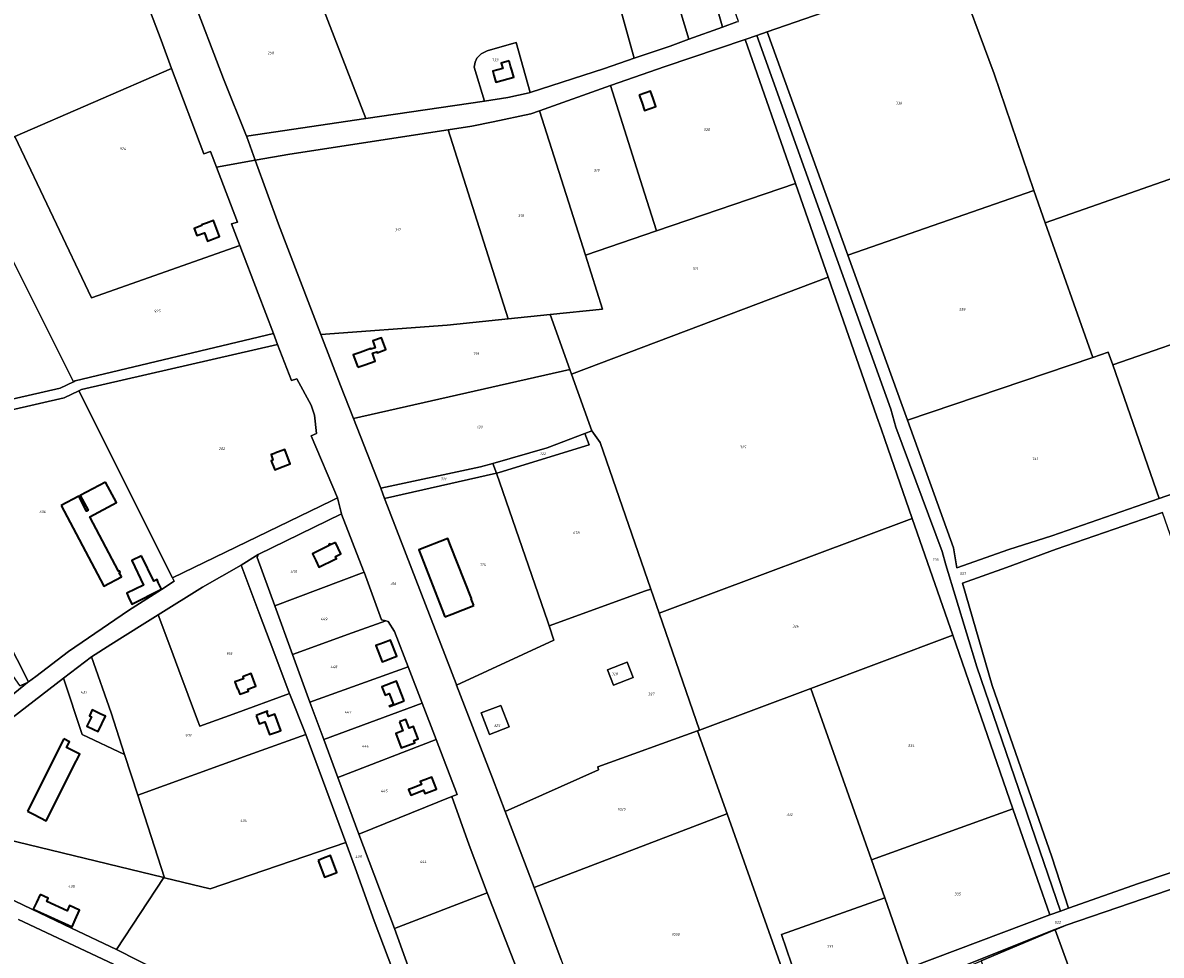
# Model space of a CAD drawing. Extents: x 177930 to 190767, y 381068 to 392034.
# Tile 264 of 318: x 183328 to 184088, y 387777 to 388399. Entities that reach past the tile are written whole.
import ezdxf
from ezdxf.enums import TextEntityAlignment as Align

# ---------------------------------------------------------------- set-up
doc = ezdxf.new("R2010")
doc.units = 0
for name, color, linetype, lineweight in [('B-XX-KG-GRENS_PERCEEL-GV', 150, 'Continuous', 25), ('B-XX-KG-GRENS_PERCEEL-S', 150, 'Continuous', 25), ('B-XX-OG-BEBOUWING-G', 7, 'Continuous', 35)]:
    doc.layers.add(name, color=color, linetype=linetype, lineweight=lineweight)
doc.styles.add('NLCS-ISO', font='NLCS-ISO.ttf', dxfattribs={"height": 1.8})

# ---------------------------------------------------------------- blocks, each defined once
blk = doc.blocks.new('SKG-PERCEELNUMMER-SO')
at = {"layer": 'DefPoints'}
blk.add_point((0, 0), dxfattribs=at)
at = {"style": 'NLCS-ISO', "oblique": 10, "flags": 1}
blk.add_attdef('GEMEENTECODE', text='', height=1.8, dxfattribs=at).set_placement((-0.5, 2.55), align=Align.MIDDLE_RIGHT)
at = {"style": 'NLCS-ISO', "oblique": 10}
blk.add_attdef('PERCEELNUMMER', text='', height=1.8, dxfattribs=at).set_placement((0, 0), align=Align.MIDDLE_CENTER)
at = {"style": 'NLCS-ISO', "oblique": 10, "flags": 1}
blk.add_attdef('SECTIE', text='', height=1.8, dxfattribs=at).set_placement((0.5, 2.5), align=Align.MIDDLE_LEFT)

msp = doc.modelspace()

# ---------------------------------------------------------------- linework, layer by layer
at = {"layer": 'B-XX-KG-GRENS_PERCEEL-GV'}
for points in [[(183323.155, 388322.764), (183427.699, 388367.994), (183420.621, 388386.839), (183392.822, 388460.076), (183362.112, 388540.258), (183339.926, 388600.529), (183174.347, 388529.096), (183086.975, 388491.402), (183005.192, 388456.119), (183039.109, 388386.071), (183113.648, 388232.127), (183287.828, 388307.48)], [(183794.557, 388397.937), (183795.222, 388395.598), (183804.826, 388399.059), (183805.955, 388399.367), (183777.593, 388479.409), (183759.617, 388529.447), (183703.961, 388509.966), (183718.422, 388459.139), (183705.827, 388455.533), (183718.83, 388410.44), (183725.773, 388412.414), (183736.335, 388374.832), (183760.255, 388383.001), (183772.706, 388387.486), (183764.124, 388416.471), (183787.382, 388423.155)], [(183736.335, 388374.832), (183725.773, 388412.414), (183718.83, 388410.44), (183705.827, 388455.533), (183718.422, 388459.139), (183703.961, 388509.966), (183515.128, 388443.869), (183557.177, 388334.599), (183636.549, 388346.27), (183629.544, 388368.906), (183630.202, 388372.145), (183631.439, 388375.002), (183634.276, 388377.893), (183638.127, 388379.839), (183657.66, 388385.41), (183666.982, 388351.975), (183716.583, 388368.101)], [(184010.497, 388265.093), (184162.233, 388318.282), (184151.082, 388350.222), (184130.663, 388412.961), (184115.725, 388455.378), (184081.545, 388443.324), (184069.507, 388477.343), (184069.385, 388477.301), (184051.333, 388471.041), (183959.335, 388439.138), (183949.97, 388435.88), (183976.494, 388364.365), (184002.885, 388286.572)], [(183515.128, 388443.869), (183440.633, 388417.794), (183462.224, 388361.131), (183477.671, 388322.907), (183557.177, 388334.599)], [(183825.157, 388392.456), (183878.87, 388243.534), (184002.885, 388286.572), (183976.494, 388364.365), (183949.97, 388435.88)], [(183794.557, 388397.937), (183787.382, 388423.155), (183764.124, 388416.471), (183772.706, 388387.486), (183795.222, 388395.598)], [(184013.625, 387803.571), (184020.767, 387806.047), (183965.014, 387968.938), (183944.257, 388036.861), (183941.72, 388045.757), (183910.806, 388128.754), (183907.537, 388140.831), (183871.567, 388241), (183818.066, 388389.989), (183810.411, 388387.326), (183843.891, 388291.295), (183865.678, 388228.833), (183898.125, 388135.796), (183901.014, 388127.753), (183903.513, 388120.583), (183921.792, 388067.934), (183948.855, 387989.974), (183989.069, 387874.242)], [(183636.549, 388346.27), (183651.934, 388348.617), (183666.343, 388351.768), (183666.982, 388351.975), (183657.66, 388385.41), (183638.127, 388379.839), (183634.276, 388377.893), (183631.439, 388375.002), (183630.202, 388372.145), (183629.544, 388368.906)], [(183751.243, 388259.681), (183843.891, 388291.295), (183810.411, 388387.326), (183757.11, 388369.421), (183720.434, 388356.792), (183743.22, 388284.97)], [(183473.116, 388250.034), (183467.58, 388264.462), (183471.602, 388265.529), (183457.581, 388302.215), (183453.629, 388312.557), (183449.146, 388311.015), (183427.699, 388367.994), (183323.155, 388322.764), (183374.331, 388215.151)], [(183751.243, 388259.681), (183743.22, 388284.97), (183720.434, 388356.792), (183673.157, 388339.794), (183703.812, 388243.497)], [(183652.315, 388200.982), (183680.288, 388203.877), (183715.272, 388207.498), (183703.812, 388243.497), (183673.157, 388339.794), (183667.356, 388337.727), (183642.255, 388332.451), (183627.91, 388329.579), (183612.168, 388327.158)], [(183287.828, 388307.48), (183362.167, 388159.099), (183363.29, 388159.646), (183495.61, 388191.305), (183485.39, 388218.056), (183473.116, 388250.034), (183374.331, 388215.151), (183323.155, 388322.764)], [(183498.91, 388264.104), (183527.236, 388190.556), (183611.476, 388196.756), (183652.315, 388200.982), (183612.168, 388327.158), (183506.659, 388310.945), (183483.491, 388306.824)], [(184042.308, 388175.335), (184052.642, 388178.838), (184055.615, 388170.291), (184196.767, 388219.37), (184162.233, 388318.282), (184010.497, 388265.093)], [(183113.648, 388232.127), (183165.207, 388125.642), (183202.104, 388121.568), (183212.41, 388122.493), (183353.362, 388154.811), (183362.167, 388159.099), (183287.828, 388307.48)], [(183751.243, 388259.681), (183703.812, 388243.497), (183715.272, 388207.498), (183680.288, 388203.877), (183693.377, 388167.317), (183694.539, 388164.073), (183865.678, 388228.833), (183843.891, 388291.295)], [(184002.885, 388286.572), (183878.87, 388243.534), (183915.098, 388143.25), (183918.649, 388133.412), (184042.308, 388175.335), (184010.497, 388265.093)], [(183747.413, 388020.74), (183752.961, 388004.712), (183921.792, 388067.934), (183903.513, 388120.583), (183901.014, 388127.753), (183898.125, 388135.796), (183865.678, 388228.833), (183694.539, 388164.073), (183707.152, 388128.843), (183708.107, 388126.264), (183713.536, 388118.607)], [(184196.767, 388219.37), (184055.615, 388170.291), (184086.603, 388081.217), (184227.874, 388130.288)], [(183652.315, 388200.982), (183611.476, 388196.756), (183527.236, 388190.556), (183540.35, 388156.612), (183548.989, 388134.547), (183693.377, 388167.317), (183680.288, 388203.877)], [(183498.387, 388184.036), (183367.534, 388153.856), (183365.849, 388153.054), (183428.328, 388028.28), (183534.268, 388079.61), (183538.284, 388081.633), (183520.899, 388123.072), (183524.266, 388124.51), (183523.067, 388136.796), (183520.713, 388143.483), (183511.203, 388160.992), (183507.631, 388159.84)], [(184042.308, 388175.335), (183918.649, 388133.412), (183949.335, 388048.391), (183951.657, 388034.946), (183986.379, 388047.255), (184015.072, 388056.405), (184086.603, 388081.217), (184055.615, 388170.291), (184052.642, 388178.838)], [(183693.377, 388167.317), (183548.989, 388134.547), (183567.188, 388088.062), (183633.722, 388102.28), (183642.115, 388104.669), (183678.322, 388114.973), (183703.432, 388124.492), (183708.107, 388126.264), (183707.152, 388128.843), (183694.539, 388164.073)], [(183398.953, 388006.427), (183420.978, 388020.577), (183429.449, 388026.051), (183428.328, 388028.28), (183365.849, 388153.054), (183355.956, 388148.347), (183248.26, 388123.589), (183332.14, 387958.903), (183337.122, 387962.411), (183358.959, 387979.187)], [(183332.14, 387958.903), (183248.26, 388123.589), (183214.757, 388115.887), (183213.916, 388115.817), (183224.141, 388101.3), (183236.586, 388083.631), (183326.133, 387956.493), (183327.024, 387956.41), (183331.439, 387958.409)], [(183644.394, 388098.072), (183646.28, 388098.53), (183706.304, 388116.915), (183703.432, 388124.492), (183678.322, 388114.973), (183642.115, 388104.669)], [(183703.432, 388124.492), (183706.304, 388116.915), (183646.28, 388098.53), (183644.394, 388098.072), (183678.618, 387999.027), (183679.586, 387996.188), (183743.977, 388019.542), (183747.413, 388020.74), (183713.536, 388118.607), (183708.107, 388126.264)], [(183567.188, 388088.062), (183569.804, 388081.242), (183644.394, 388098.072), (183642.115, 388104.669), (183633.722, 388102.28)], [(183569.804, 388081.242), (183570.172, 388080.127), (183617.458, 387957.574), (183617.751, 387956.816), (183682.806, 387986.745), (183679.586, 387996.188), (183678.618, 387999.027), (183644.394, 388098.072)], [(183485.331, 388043.805), (183484.702, 388041.779), (183496.592, 388009.592), (183556.099, 388032.109), (183555.766, 388033.029), (183541.139, 388070.741), (183541.04, 388070.96)], [(184113.68, 387838.161), (184095.067, 387895.832), (184098.938, 387897.195), (184137.294, 387910.705), (184141.827, 387911.114), (184161.02, 387854.098), (184161.083, 387853.91), (184301.615, 387902.523), (184290.531, 387949.13), (184280.245, 387978.774), (184138.496, 387929.896), (184109.575, 388012.514), (184088.775, 388071.932), (184017.802, 388047.52), (183984.752, 388035.156), (183955.307, 388024.848), (183975.116, 387956.427), (184015.062, 387842.189), (184026.108, 387807.898), (184072.88, 387824.315)], [(183948.855, 387989.974), (183921.792, 388067.934), (183752.961, 388004.712), (183779.88, 387926.722), (183854.088, 387954.5)], [(183506.345, 387951.243), (183506.187, 387951.643), (183495.895, 387978.969), (183486.203, 388004.711), (183474.143, 388036.83), (183448.207, 388021.965), (183418.798, 388003.646), (183426.47, 387983.028), (183432.565, 387966.652), (183444.933, 387933.416), (183446.481, 387929.256), (183468.765, 387937.44)], [(183567.678, 388000.197), (183556.099, 388032.109), (183496.592, 388009.592), (183508.258, 387977.27), (183548.234, 387991.521), (183570.666, 387999.519)], [(183617.751, 387956.816), (183641.801, 387894.638), (183650.267, 387872.44), (183712.594, 387900.197), (183712.119, 387902.293), (183778.628, 387926.271), (183779.88, 387926.722), (183752.961, 388004.712), (183747.413, 388020.74), (183743.977, 388019.542), (183679.586, 387996.188), (183682.806, 387986.745)], [(183517.149, 387923.819), (183506.345, 387951.243), (183468.765, 387937.44), (183446.481, 387929.256), (183444.933, 387933.416), (183432.565, 387966.652), (183426.47, 387983.028), (183418.798, 388003.646), (183408.137, 387996.974), (183387.072, 387983.898), (183374.251, 387975.708), (183387.249, 387938.246), (183396.326, 387910.434), (183405.242, 387883.242), (183478.864, 387909.937)], [(183585.53, 387968.938), (183576.369, 387992.55), (183572.241, 387999.161), (183570.666, 387999.519), (183548.234, 387991.521), (183508.258, 387977.27), (183519.897, 387945.435)], [(183854.088, 387954.5), (183894.684, 387840.108), (183989.069, 387874.242), (183948.855, 387989.974)], [(183355.581, 387961.355), (183367.917, 387923.857), (183396.326, 387910.434), (183387.249, 387938.246), (183374.251, 387975.708)], [(183735.754, 387961.789), (183731.746, 387972.012), (183718.591, 387966.909), (183722.562, 387956.673)], [(183722.562, 387956.673), (183718.591, 387966.909), (183731.746, 387972.012), (183735.754, 387961.789)], [(183519.897, 387945.435), (183529.146, 387920.446), (183594.929, 387944.709), (183585.53, 387968.938)], [(183396.326, 387910.434), (183367.917, 387923.857), (183355.581, 387961.355), (183226.128, 387861.46), (183226.232, 387858.016), (183301.706, 387822.905), (183317.128, 387853.884), (183422.479, 387828.31), (183423.031, 387828.18), (183405.242, 387883.242)], [(183851.291, 387741.396), (183834.516, 387790.3), (183903.613, 387814.946), (183894.684, 387840.108), (183854.088, 387954.5), (183779.88, 387926.722), (183778.628, 387926.271), (183798.265, 387870.915), (183845.057, 387739.006)], [(183594.929, 387944.709), (183529.146, 387920.446), (183538.611, 387895.049), (183604.164, 387920.48), (183594.96, 387944.63)], [(183652.812, 387928.9), (183647.427, 387943.143), (183634.298, 387938.18), (183639.746, 387923.768)], [(183639.746, 387923.768), (183634.298, 387938.18), (183647.427, 387943.143), (183652.812, 387928.9)], [(183798.235, 387870.904), (183798.265, 387870.915), (183778.628, 387926.271), (183712.119, 387902.293), (183712.594, 387900.197), (183650.267, 387872.44), (183666.7, 387829.355), (183669.541, 387821.778), (183669.564, 387821.787)], [(183478.864, 387909.937), (183405.242, 387883.242), (183423.031, 387828.18), (183453.392, 387820.811), (183543.908, 387851.805), (183517.149, 387923.819)], [(183614.611, 387882.375), (183618.14, 387883.808), (183604.164, 387920.48), (183538.611, 387895.049), (183552.634, 387857.213)], [(184054.759, 387690.739), (184014.629, 387669.353), (184105.122, 387633.765), (184150.076, 387616.317), (184165.572, 387652.788), (184173.394, 387671.199), (184212.94, 387655.247), (184244.245, 387734.828), (184303.999, 387882.539), (184303.487, 387892.437), (184161.848, 387843.485), (184024.496, 387796.609), (184017.123, 387793.504), (184052.352, 387697.312)], [(183552.634, 387857.213), (183576.424, 387794.349), (183638.275, 387818.271), (183626.144, 387849.994), (183614.611, 387882.375)], [(183903.613, 387814.946), (183919.758, 387768.125), (184013.625, 387803.571), (183989.069, 387874.242), (183894.684, 387840.108)], [(183778.26, 387713.879), (183845.057, 387739.006), (183798.265, 387870.915), (183798.235, 387870.904), (183669.564, 387821.787), (183669.541, 387821.778), (183687.616, 387773.577), (183701.612, 387734.744), (183761.025, 387761.934)], [(183390.872, 387780.364), (183422.479, 387828.31), (183317.128, 387853.884), (183301.706, 387822.905), (183360.944, 387794.657)], [(183423.031, 387828.18), (183422.479, 387828.31), (183390.872, 387780.364), (183419.422, 387765.914), (183472.598, 387740.555), (183476.721, 387736.862), (183479.214, 387732.356), (183482.945, 387725.421), (183485.186, 387720.286), (183491.219, 387697.74), (183590.779, 387725.416), (183562.882, 387799.593), (183550.271, 387834.935), (183543.908, 387851.805), (183453.392, 387820.811)], [(183576.424, 387794.349), (183604.9, 387715.249), (183672.178, 387742.16), (183661.638, 387770.051), (183657.551, 387768.561), (183638.275, 387818.271)], [(183903.613, 387814.946), (183834.516, 387790.3), (183851.291, 387741.396), (183919.758, 387768.125)], [(183967.923, 387772.785), (184017.008, 387793.456), (184017.123, 387793.504), (184024.496, 387796.609), (184016.89, 387793.748), (183920.713, 387755.167), (183921.227, 387753.897), (183921.654, 387754.068), (183959.59, 387769.276), (183967.332, 387772.536)], [(184017.123, 387793.504), (184017.008, 387793.456), (183967.923, 387772.785), (183998.916, 387675.001), (184052.352, 387697.312)]]:
    msp.add_lwpolyline(points, close=True, dxfattribs=at)
for points in [[(183392.822, 388460.076), (183420.621, 388386.839), (183427.699, 388367.994), (183449.146, 388311.015), (183453.629, 388312.557), (183457.581, 388302.215), (183483.491, 388306.824), (183477.811, 388322.56), (183477.671, 388322.907), (183462.224, 388361.131), (183440.633, 388417.794)], [(183804.826, 388399.059), (183795.222, 388395.598), (183772.706, 388387.486), (183760.255, 388383.001), (183736.335, 388374.832), (183716.583, 388368.101), (183666.982, 388351.975), (183666.343, 388351.768), (183651.934, 388348.617), (183636.549, 388346.27), (183557.177, 388334.599), (183477.671, 388322.907), (183477.811, 388322.56), (183483.491, 388306.824), (183506.659, 388310.945), (183612.168, 388327.158), (183627.91, 388329.579), (183642.255, 388332.451), (183667.356, 388337.727), (183673.157, 388339.794), (183720.434, 388356.792), (183757.11, 388369.421), (183810.411, 388387.326), (183818.066, 388389.989), (183825.157, 388392.456), (183949.97, 388435.88)], [(184227.874, 388130.288), (184086.603, 388081.217), (184015.072, 388056.405), (183986.379, 388047.255), (183951.657, 388034.946), (183949.335, 388048.391), (183918.649, 388133.412), (183915.098, 388143.25), (183878.87, 388243.534), (183825.157, 388392.456), (183818.066, 388389.989), (183871.567, 388241), (183907.537, 388140.831), (183910.806, 388128.754), (183941.72, 388045.757), (183944.257, 388036.861), (183965.014, 387968.938), (184020.767, 387806.047), (184026.108, 387807.898), (184015.062, 387842.189), (183975.116, 387956.427), (183955.307, 388024.848), (183984.752, 388035.156), (184017.802, 388047.52), (184088.775, 388071.932)], [(183687.616, 387773.577), (183669.541, 387821.778), (183666.7, 387829.355), (183650.267, 387872.44), (183641.801, 387894.638), (183617.751, 387956.816), (183617.458, 387957.574), (183570.172, 388080.127), (183569.804, 388081.242), (183567.188, 388088.062), (183548.989, 388134.547), (183540.35, 388156.612), (183527.236, 388190.556), (183498.91, 388264.104), (183483.491, 388306.824), (183457.581, 388302.215), (183471.602, 388265.529), (183467.58, 388264.462), (183473.116, 388250.034), (183485.39, 388218.056), (183495.61, 388191.305), (183498.387, 388184.036), (183507.631, 388159.84), (183511.203, 388160.992), (183520.713, 388143.483), (183523.067, 388136.796), (183524.266, 388124.51), (183520.899, 388123.072), (183538.284, 388081.633), (183541.04, 388070.96), (183541.139, 388070.741), (183555.766, 388033.029), (183556.099, 388032.109), (183567.678, 388000.197), (183570.666, 387999.519), (183572.241, 387999.161), (183576.369, 387992.55), (183585.53, 387968.938), (183594.929, 387944.709), (183594.96, 387944.63), (183604.164, 387920.48), (183618.14, 387883.808), (183614.611, 387882.375), (183626.144, 387849.994), (183638.275, 387818.271), (183657.551, 387768.561)], [(183248.26, 388123.589), (183355.956, 388148.347), (183365.849, 388153.054), (183367.534, 388153.856), (183498.387, 388184.036), (183495.61, 388191.305), (183363.29, 388159.646), (183362.167, 388159.099), (183353.362, 388154.811), (183212.41, 388122.493)], [(183226.128, 387861.46), (183355.581, 387961.355), (183374.251, 387975.708), (183387.072, 387983.898), (183408.137, 387996.974), (183418.798, 388003.646), (183448.207, 388021.965), (183474.143, 388036.83), (183485.331, 388043.805), (183541.04, 388070.96), (183538.284, 388081.633), (183534.268, 388079.61), (183428.328, 388028.28), (183429.449, 388026.051), (183420.978, 388020.577), (183398.953, 388006.427), (183358.959, 387979.187), (183337.122, 387962.411), (183332.14, 387958.903), (183331.439, 387958.409), (183317.086, 387946.603)], [(183604.9, 387715.249), (183576.424, 387794.349), (183552.634, 387857.213), (183538.611, 387895.049), (183529.146, 387920.446), (183519.897, 387945.435), (183508.258, 387977.27), (183496.592, 388009.592), (183484.702, 388041.779), (183485.331, 388043.805), (183474.143, 388036.83), (183486.203, 388004.711), (183495.895, 387978.969), (183506.187, 387951.643), (183506.345, 387951.243), (183517.149, 387923.819), (183543.908, 387851.805), (183550.271, 387834.935), (183562.882, 387799.593), (183590.779, 387725.416)], [(183317.086, 387946.603), (183331.439, 387958.409), (183327.024, 387956.41)], [(184113.68, 387838.161), (184072.88, 387824.315), (184026.108, 387807.898), (184020.767, 387806.047), (184013.625, 387803.571), (183919.758, 387768.125), (183851.291, 387741.396), (183845.057, 387739.006), (183778.26, 387713.879), (183719.382, 387688.318), (183723.302, 387674.555), (183780.567, 387697.51), (183801.337, 387705.836), (183824.951, 387715.302), (183849.852, 387725.285), (183874.686, 387735.24), (183875.782, 387735.679), (183885.829, 387739.706), (183921.227, 387753.897), (183920.713, 387755.167), (184016.89, 387793.748), (184024.496, 387796.609), (184161.848, 387843.485)], [(183419.422, 387765.914), (183390.872, 387780.364), (183360.944, 387794.657), (183301.706, 387822.905)], [(183283.377, 387486.106), (183361.654, 387441.29), (183410.827, 387413.455), (183415.388, 387421.672), (183481.7, 387541.139), (183507.394, 387587.43), (183478.111, 387706), (183474.997, 387715.517), (183472.416, 387721.411), (183467.653, 387728.797), (183466.809, 387729.33), (183452.167, 387714.553), (183443.811, 387701.054), (183377.39, 387737.094), (183385.259, 387759.684), (183388.89, 387770.643), (183325.425, 387800.38)], [(183325.425, 387800.38), (183388.89, 387770.643)]]:
    msp.add_lwpolyline(points, dxfattribs=at)
at = {"layer": 'B-XX-OG-BEBOUWING-G'}
for points in [[(183652.832, 388373.082), (183647.599, 388371.652), (183648.591, 388368.102), (183641.961, 388366.249), (183642.703, 388363.631), (183644.06, 388358.808), (183655.967, 388362.162), (183654.612, 388366.971), (183653.873, 388369.578)], [(183739.744, 388350.187), (183741.382, 388345.471), (183743.289, 388340.112), (183750.808, 388342.728), (183748.948, 388348.089), (183747.305, 388352.815)], [(183447.589, 388263.668), (183447.768, 388263.199), (183442.629, 388261.241), (183444.41, 388256.569), (183449.55, 388258.526), (183451.676, 388252.937), (183455.041, 388254.216), (183459.715, 388255.993), (183455.627, 388266.745), (183450.957, 388264.957)], [(183551.926, 388168.709), (183556.619, 388170.431), (183563.572, 388172.787), (183561.713, 388178.095), (183564.532, 388179.083), (183564.742, 388178.481), (183570.662, 388180.554), (183567.751, 388188.422), (183561.853, 388186.273), (183563.48, 388181.808), (183560.662, 388180.781), (183560.508, 388181.202), (183553.589, 388178.692), (183548.894, 388176.97)], [(183496.641, 388111.31), (183494.029, 388110.469), (183495.301, 388106.734), (183494.224, 388106.31), (183496.461, 388100.392), (183500.257, 388101.846), (183506.896, 388104.383), (183503.253, 388113.914), (183496.615, 388111.377)], [(183407.62, 388042.905), (183401.117, 388039.781), (183408.98, 388023.413), (183397.784, 388018.035), (183399.002, 388015.312), (183401.243, 388010.836), (183420.999, 388020.723), (183418.762, 388025.192), (183417.946, 388027.078), (183415.733, 388026.015)], [(183566.532, 387984.053), (183564.002, 387983.089), (183568.067, 387972.202), (183570.684, 387973.172), (183573.232, 387974.16), (183577.9, 387975.94), (183573.782, 387986.752), (183569.102, 387984.969)], [(183471.68, 387954.146), (183471.784, 387954.184), (183473.101, 387950.618), (183478.95, 387952.779), (183478.511, 387953.967), (183479.231, 387954.251), (183483.936, 387955.971), (183480.84, 387964.437), (183476.15, 387962.722), (183475.178, 387962.37), (183475.686, 387960.95), (183469.977, 387958.88)], [(183582.806, 387946.229), (183577.808, 387959.295), (183567.982, 387955.557), (183570.091, 387950.049), (183572.845, 387951.099), (183575.643, 387943.773), (183572.884, 387942.724), (183572.974, 387942.489)], [(183380.543, 387937.35), (183379.177, 387938.015), (183374.651, 387940.148), (183372.827, 387936.281), (183374.163, 387935.652), (183371.194, 387929.351), (183375.73, 387927.215), (183378.687, 387925.811), (183383.5, 387935.946)], [(183484.089, 387936.525), (183486.108, 387930.982), (183489.863, 387932.349), (183492.998, 387923.733), (183498.939, 387925.895), (183500.508, 387926.466), (183496.585, 387937.266), (183492.419, 387935.751), (183491.292, 387938.848), (183491.69, 387938.992), (183491.594, 387939.255)], [(183579.716, 387932.209), (183581.992, 387926.173), (183577.294, 387924.395), (183580.92, 387914.811), (183589.865, 387918.196), (183589.249, 387919.824), (183592.175, 387920.931), (183590.256, 387926.008), (183589.098, 387929.072), (183586.186, 387927.971), (183583.975, 387933.815), (183580.244, 387932.404)], [(183588.382, 387888.047), (183586.506, 387887.339), (183585.802, 387887.073), (183587.211, 387883.341), (183595.851, 387886.603), (183596.661, 387884.458), (183599.651, 387885.596), (183604.326, 387887.377), (183601.255, 387895.44), (183596.582, 387893.659), (183593.637, 387892.494), (183594.451, 387890.339)], [(183525.506, 387839.862), (183529.698, 387828.62), (183533.291, 387830.002), (183537.986, 387831.75), (183533.796, 387842.998), (183529.109, 387841.252)], [(183339.903, 387817.187), (183337.454, 387811.75), (183335.403, 387807.196), (183361.284, 387795.552), (183363.325, 387800.093), (183366.263, 387806.63), (183359.566, 387809.64), (183358.024, 387806.208), (183344.348, 387812.355), (183345.408, 387814.707)]]:
    msp.add_lwpolyline(points, close=True, dxfattribs=at)
for points in [[(183354.065, 388076.498), (183380.227, 388026.984), (183382.437, 388022.802), (183394.152, 388028.992), (183392.774, 388031.6), (183393.26, 388031.857), (183392.653, 388033.007), (183392.167, 388032.75), (183373.014, 388069.037), (183390.82, 388078.446), (183383.603, 388092.105)], [(183383.603, 388092.105), (183366.77, 388083.211), (183371.973, 388073.364), (183371.001, 388072.851), (183365.802, 388082.7), (183354.065, 388076.498)], [(183536.97, 388051.851), (183533.784, 388050.302), (183533.43, 388051.032), (183532.522, 388050.59), (183532.874, 388049.867), (183521.66, 388044.415), (183523.85, 388039.91), (183525.913, 388035.403), (183536.853, 388040.69)], [(183536.853, 388040.69), (183537.647, 388041.076), (183536.989, 388042.428), (183540.68, 388044.223), (183536.97, 388051.851)], [(183629.411, 388009.769), (183627.606, 388014.397), (183627.681, 388014.426), (183613.862, 388049.781), (183612.063, 388054.466), (183592.708, 388047.039), (183608.118, 388006.868), (183608.257, 388006.921), (183610.064, 388002.216)], [(183610.064, 388002.216), (183614.729, 388004.005), (183629.411, 388009.769)], [(183355.775, 387920.877), (183331.477, 387872.59)], [(183361.891, 387901.878), (183366.372, 387910.784), (183357.659, 387915.128), (183359.515, 387918.827), (183355.775, 387920.877)], [(183331.477, 387872.59), (183335.942, 387870.342), (183343.946, 387866.209), (183358.14, 387894.422), (183361.891, 387901.878)]]:
    msp.add_lwpolyline(points, dxfattribs=at)

# ---------------------------------------------------------------- block references
at = {"layer": 'B-XX-KG-GRENS_PERCEEL-S'}
for p, values in [((183493.912, 388378.434), {'PERCEELNUMMER': '258'}), ((183643.545, 388373.801), {'PERCEELNUMMER': '733'}), ((183912.912, 388344.895), {'PERCEELNUMMER': '338'}), ((183784.724, 388327.269), {'PERCEELNUMMER': '320'}), ((183395.125, 388314.469), {'PERCEELNUMMER': '924'}), ((183711.286, 388300.136), {'PERCEELNUMMER': '319'}), ((183660.829, 388269.837), {'PERCEELNUMMER': '318'}), ((183578.59, 388260.419), {'PERCEELNUMMER': '317'}), ((183777, 388234.449), {'PERCEELNUMMER': '321'}), ((183418.094, 388206.188), {'PERCEELNUMMER': '925'}), ((183955.094, 388207.347), {'PERCEELNUMMER': '339'}), ((183630.851, 388177.764), {'PERCEELNUMMER': '719'}), ((183632.982, 388128.971), {'PERCEELNUMMER': '720'}), ((183808.874, 388115.498), {'PERCEELNUMMER': '325'}), ((183461.203, 388114.411), {'PERCEELNUMMER': '202'}), ((183675.385, 388111.205), {'PERCEELNUMMER': '722'}), ((184003.787, 388107.702), {'PERCEELNUMMER': '341'}), ((183609.055, 388094.155), {'PERCEELNUMMER': '721'}), ((183341.591, 388072.382), {'PERCEELNUMMER': '636'}), ((183697.606, 388058.329), {'PERCEELNUMMER': '638'}), ((183937.303, 388040.538), {'PERCEELNUMMER': '336'}), ((183509.165, 388032.545), {'PERCEELNUMMER': '450'}), ((183635.252, 388037.226), {'PERCEELNUMMER': '324'}), ((183575.6, 388024.457), {'PERCEELNUMMER': '316'}), ((183955.554, 388031.077), {'PERCEELNUMMER': '337'}), ((183529.342, 388000.81), {'PERCEELNUMMER': '449'}), ((183843.978, 387996.052), {'PERCEELNUMMER': '326'}), ((183466.181, 387977.687), {'PERCEELNUMMER': '918'}), ((183535.914, 387968.927), {'PERCEELNUMMER': '448'}), ((183723.355, 387964.255), {'PERCEELNUMMER': '328'}), ((183369.079, 387951.982), {'PERCEELNUMMER': '437'}), ((183747.724, 387950.799), {'PERCEELNUMMER': '327'}), ((183545.253, 387938.679), {'PERCEELNUMMER': '447'}), ((183644.769, 387929.758), {'PERCEELNUMMER': '329'}), ((183438.853, 387923.154), {'PERCEELNUMMER': '932'}), ((183556.898, 387916.011), {'PERCEELNUMMER': '446'}), ((183921.122, 387916.39), {'PERCEELNUMMER': '334'}), ((183569.465, 387886.061), {'PERCEELNUMMER': '445'}), ((183727.935, 387873.972), {'PERCEELNUMMER': '1029'}), ((183475.613, 387866.366), {'PERCEELNUMMER': '434'}), ((183840.015, 387870.421), {'PERCEELNUMMER': '332'}), ((183552.401, 387842.286), {'PERCEELNUMMER': '439'}), ((183595.523, 387839.016), {'PERCEELNUMMER': '444'}), ((183360.893, 387822.517), {'PERCEELNUMMER': '435'}), ((183952.121, 387817.373), {'PERCEELNUMMER': '335'}), ((184018.929, 387798.533), {'PERCEELNUMMER': '522'}), ((183763.997, 387790.461), {'PERCEELNUMMER': '1030'}), ((183866.768, 387782.426), {'PERCEELNUMMER': '333'})]:
    msp.add_blockref('SKG-PERCEELNUMMER-SO', p, dxfattribs=at).add_auto_attribs(values)

doc.saveas('drawing.dxf')
